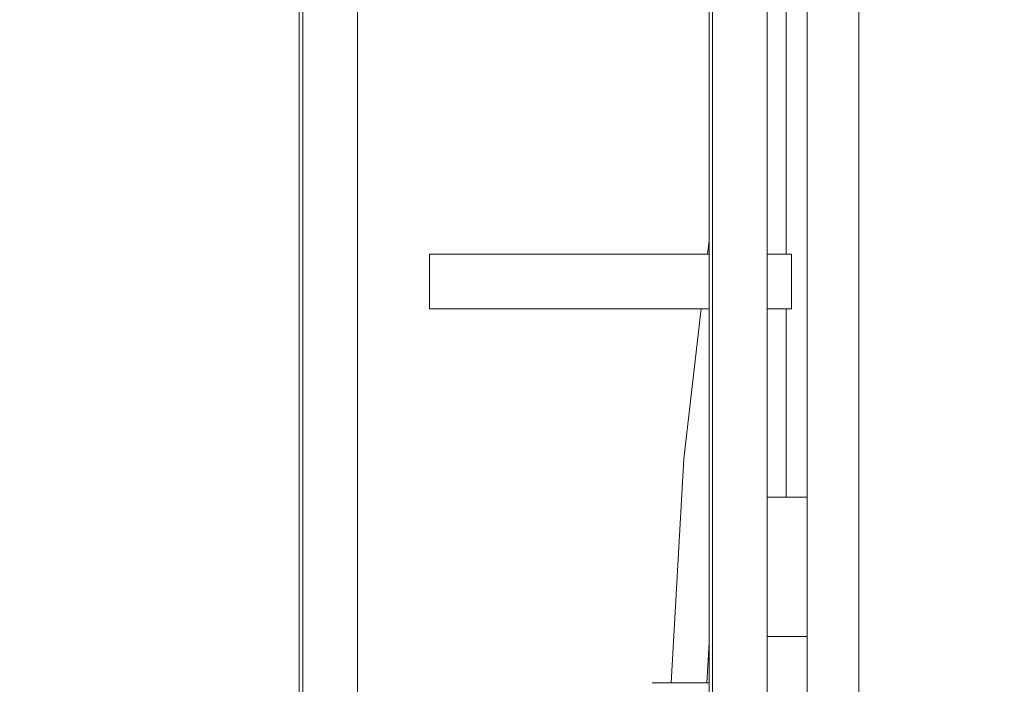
# Model space of a CAD drawing. Header units: millimetres. Extents: x -30280 to 309309, y -17460 to 4378.
# Tile 614 of 656: x 163023 to 163383, y -13698 to -13454. Entities that reach past the tile are written whole.
import ezdxf

# ---------------------------------------------------------------- set-up
doc = ezdxf.new("R2010")
doc.units = ezdxf.units.MM
doc.header["$MEASUREMENT"] = 0
doc.linetypes.add('Wipeout_Contour', pattern=[1000, 0, -1000])
doc.layers.add('P1_PLANTA PRIMERA_4_Nuevo_01 Sanitaris', color=7, linetype='Continuous')
doc.layers.add('P1_PLANTA PRIMERA_4_Nuevo_08_E_Envans secs', color=7, linetype='Continuous')
for name, color, linetype, lineweight in [('P1_PLANTA PRIMERA_4_Nuevo_01 Sanitaris_Pluma_Nº__1', 7, 'Continuous', 5), ('P1_PLANTA PRIMERA_4_Nuevo_01 Sanitaris_Pluma_Nº__75', 7, 'Continuous', 5), ('P1_PLANTA PRIMERA_4_Nuevo_08_E_Envans secs_Pluma_Nº__1', 7, 'Continuous', 5)]:
    doc.layers.add(name, color=color, linetype=linetype, lineweight=lineweight)

msp = doc.modelspace()

# ---------------------------------------------------------------- wipeouts: each hides what was drawn before it
at = {"color": 254, "linetype": 'Wipeout_Contour', "lineweight": 0, "ltscale": 655360.696196}
msp.add_wipeout([(163301.92, -12976.11), (163301.92, -13540.05), (163303.39, -13540.05), (163303.39, -12974.64)], dxfattribs=at).dxf.layer = 'P1_PLANTA PRIMERA_4_Nuevo_01 Sanitaris'
at = {"color": 254, "linetype": 'Wipeout_Contour', "lineweight": 0, "ltscale": 654838.295998}
msp.add_wipeout([(163136.52, -14062.05), (163140.34, -14062.05), (163140.34, -13252.05), (163136.52, -13252.05)], dxfattribs=at).dxf.layer = 'P1_PLANTA PRIMERA_4_Nuevo_01 Sanitaris'
at = {"color": 254, "linetype": 'Wipeout_Contour', "lineweight": 0, "ltscale": 491499.172021}
msp.add_wipeout([(163275.17, -13252.05), (163275.17, -13994.04), (163275.94, -13252.05)], dxfattribs=at).dxf.layer = 'P1_PLANTA PRIMERA_4_Nuevo_01 Sanitaris'
at = {"color": 254, "linetype": 'Wipeout_Contour', "lineweight": 0, "ltscale": 655424.220784}
msp.add_wipeout([(163290.34, -13252.05), (163286.51, -13252.05), (163286.51, -13992.05), (163290.34, -13992.05)], dxfattribs=at).dxf.layer = 'P1_PLANTA PRIMERA_4_Nuevo_01 Sanitaris'
at = {"color": 254, "linetype": 'Wipeout_Contour', "lineweight": 0, "ltscale": 491082.536573}
msp.add_wipeout([(163125.17, -13412.05), (163125.17, -14062.05), (163125.94, -13411.29)], dxfattribs=at).dxf.layer = 'P1_PLANTA PRIMERA_4_Nuevo_01 Sanitaris'
at = {"color": 254, "linetype": 'Wipeout_Contour', "lineweight": 0, "ltscale": 654966.770191}
msp.add_wipeout([(163172.85, -13560.05), (163187.3, -13560.05), (163187.3, -13540.05), (163172.85, -13540.05)], dxfattribs=at).dxf.layer = 'P1_PLANTA PRIMERA_4_Nuevo_01 Sanitaris'
at = {"color": 254, "linetype": 'Wipeout_Contour', "lineweight": 0, "ltscale": 655152.296961}
msp.add_wipeout([(163212.27, -13560.05), (163240.97, -13560.05), (163240.97, -13540.05), (163212.27, -13540.05)], dxfattribs=at).dxf.layer = 'P1_PLANTA PRIMERA_4_Nuevo_01 Sanitaris'

# ---------------------------------------------------------------- next in the draw order: wipeouts: each hides what was drawn before it
at = {"color": 254, "linetype": 'Wipeout_Contour', "lineweight": 0, "ltscale": 654798.126355}
msp.add_wipeout([(163127.26, -14062.05), (163129.44, -14062.05), (163129.44, -13252.05), (163127.26, -13252.05)], dxfattribs=at).dxf.layer = 'P1_PLANTA PRIMERA_4_Nuevo_01 Sanitaris'
at = {"color": 254, "linetype": 'Wipeout_Contour', "lineweight": 0, "ltscale": 654852.375819}
msp.add_wipeout([(163140.34, -14062.05), (163143.58, -14062.05), (163143.58, -13252.05), (163140.34, -13252.05)], dxfattribs=at).dxf.layer = 'P1_PLANTA PRIMERA_4_Nuevo_01 Sanitaris'
at = {"color": 254, "linetype": 'Wipeout_Contour', "lineweight": 0, "ltscale": 491501.240855}
msp.add_wipeout([(163275.94, -13252.05), (163275.94, -13993.89), (163276.49, -13252.05)], dxfattribs=at).dxf.layer = 'P1_PLANTA PRIMERA_4_Nuevo_01 Sanitaris'
at = {"color": 254, "linetype": 'Wipeout_Contour', "lineweight": 0, "ltscale": 655438.300951}
msp.add_wipeout([(163290.34, -13252.05), (163290.34, -13992.05), (163293.58, -13992.05), (163293.58, -13252.05)], dxfattribs=at).dxf.layer = 'P1_PLANTA PRIMERA_4_Nuevo_01 Sanitaris'
at = {"color": 254, "linetype": 'Wipeout_Contour', "lineweight": 0, "ltscale": 655045.342293}
msp.add_wipeout([(163187.3, -13560.05), (163212.27, -13560.05), (163212.27, -13540.05), (163187.3, -13540.05)], dxfattribs=at).dxf.layer = 'P1_PLANTA PRIMERA_4_Nuevo_01 Sanitaris'

# ---------------------------------------------------------------- next in the draw order: wipeouts: each hides what was drawn before it
at = {"color": 254, "linetype": 'Wipeout_Contour', "lineweight": 0, "ltscale": 654808.9364}
msp.add_wipeout([(163129.44, -14062.05), (163132.69, -14062.05), (163132.69, -13252.05), (163129.44, -13252.05)], dxfattribs=at).dxf.layer = 'P1_PLANTA PRIMERA_4_Nuevo_01 Sanitaris'
at = {"color": 254, "linetype": 'Wipeout_Contour', "lineweight": 0, "ltscale": 654863.13804}
msp.add_wipeout([(163143.58, -14062.05), (163145.74, -14062.05), (163145.74, -13252.05), (163143.58, -13252.05)], dxfattribs=at).dxf.layer = 'P1_PLANTA PRIMERA_4_Nuevo_01 Sanitaris'
at = {"color": 254, "linetype": 'Wipeout_Contour', "lineweight": 0, "ltscale": 491503.11615}
msp.add_wipeout([(163276.49, -13252.05), (163276.49, -13994.04), (163277.26, -13252.05)], dxfattribs=at).dxf.layer = 'P1_PLANTA PRIMERA_4_Nuevo_01 Sanitaris'
at = {"color": 254, "linetype": 'Wipeout_Contour', "lineweight": 0, "ltscale": 655449.063436}
msp.add_wipeout([(163293.58, -13252.05), (163293.58, -13992.05), (163295.74, -13992.05), (163295.74, -13252.05)], dxfattribs=at).dxf.layer = 'P1_PLANTA PRIMERA_4_Nuevo_01 Sanitaris'

# ---------------------------------------------------------------- next in the draw order: wipeouts: each hides what was drawn before it
at = {"color": 254, "linetype": 'Wipeout_Contour', "lineweight": 0, "ltscale": 654823.042102}
msp.add_wipeout([(163132.69, -14062.05), (163136.52, -14062.05), (163136.52, -13252.05), (163132.69, -13252.05)], dxfattribs=at).dxf.layer = 'P1_PLANTA PRIMERA_4_Nuevo_01 Sanitaris'
at = {"color": 254, "linetype": 'Wipeout_Contour', "lineweight": 0, "ltscale": 655384.327125}
msp.add_wipeout([(163277.26, -13993.89), (163279.44, -13993.46), (163279.44, -13252.05), (163277.26, -13252.05)], dxfattribs=at).dxf.layer = 'P1_PLANTA PRIMERA_4_Nuevo_01 Sanitaris'
at = {"color": 254, "linetype": 'Wipeout_Contour', "lineweight": 0, "ltscale": 491560.474673}
msp.add_wipeout([(163295.74, -13252.05), (163295.74, -13992.05), (163296.49, -13252.05)], dxfattribs=at).dxf.layer = 'P1_PLANTA PRIMERA_4_Nuevo_01 Sanitaris'
at = {"color": 254, "linetype": 'Wipeout_Contour', "lineweight": 0, "ltscale": 491542.823932}
msp.add_wipeout([(163275.17, -13697.05), (163272.39, -13697.05), (163275.17, -13698.05)], dxfattribs=at).dxf.layer = 'P1_PLANTA PRIMERA_4_Nuevo_01 Sanitaris'

# ---------------------------------------------------------------- next in the draw order: wipeouts: each hides what was drawn before it
at = {"color": 254, "linetype": 'Wipeout_Contour', "lineweight": 0, "ltscale": 655349.965001}
msp.add_wipeout([(163297.89, -12977.58), (163297.89, -13540.05), (163301.92, -13540.05), (163301.92, -12976.11)], dxfattribs=at).dxf.layer = 'P1_PLANTA PRIMERA_4_Nuevo_01 Sanitaris'
at = {"color": 254, "linetype": 'Wipeout_Contour', "lineweight": 0, "ltscale": 819274.884937}
msp.add_wipeout([(163279.44, -13252.05), (163279.44, -13993.46), (163281.4, -13993.07), (163282.69, -13992.81), (163282.69, -13252.05)], dxfattribs=at).dxf.layer = 'P1_PLANTA PRIMERA_4_Nuevo_01 Sanitaris'
at = {"color": 254, "linetype": 'Wipeout_Contour', "lineweight": 0, "ltscale": 655494.61994}
msp.add_wipeout([(163296.49, -13629.05), (163296.49, -13680.05), (163311.08, -13680.05), (163311.08, -13629.05)], dxfattribs=at).dxf.layer = 'P1_PLANTA PRIMERA_4_Nuevo_01 Sanitaris'
at = {"color": 254, "linetype": 'Wipeout_Contour', "lineweight": 0, "ltscale": 491540.12388}
msp.add_wipeout([(163273.46, -13697.05), (163275.17, -13682.36), (163275.17, -13667.13)], dxfattribs=at).dxf.layer = 'P1_PLANTA PRIMERA_4_Nuevo_01 Sanitaris'

# ---------------------------------------------------------------- next in the draw order: wipeouts: each hides what was drawn before it
at = {"color": 254, "linetype": 'Wipeout_Contour', "lineweight": 0, "ltscale": 982995.713904}
msp.add_wipeout([(163292.39, -12979.05), (163292.39, -13231.42), (163296.49, -13252.05), (163296.49, -13540.05), (163297.89, -13540.05), (163297.89, -12977.58)], dxfattribs=at).dxf.layer = 'P1_PLANTA PRIMERA_4_Nuevo_01 Sanitaris'
at = {"color": 254, "linetype": 'Wipeout_Contour', "lineweight": 0, "ltscale": 655409.03146}
msp.add_wipeout([(163282.69, -13992.81), (163286.51, -13992.05), (163286.51, -13252.05), (163282.69, -13252.05)], dxfattribs=at).dxf.layer = 'P1_PLANTA PRIMERA_4_Nuevo_01 Sanitaris'
at = {"color": 254, "linetype": 'Wipeout_Contour', "lineweight": 0, "ltscale": 655470.144925}
msp.add_wipeout([(163301.92, -13629.05), (163303.39, -13629.05), (163303.39, -13560.05), (163301.92, -13560.05)], dxfattribs=at).dxf.layer = 'P1_PLANTA PRIMERA_4_Nuevo_01 Sanitaris'
at = {"color": 254, "linetype": 'Wipeout_Contour', "lineweight": 0, "ltscale": 655379.956498}
msp.add_wipeout([(163271.08, -13697.05), (163273.46, -13697.05), (163275.17, -13667.13), (163275.17, -13625.53)], dxfattribs=at).dxf.layer = 'P1_PLANTA PRIMERA_4_Nuevo_01 Sanitaris'

# ---------------------------------------------------------------- next in the draw order: wipeouts: each hides what was drawn before it
at = {"color": 254, "linetype": 'Wipeout_Contour', "lineweight": 0, "ltscale": 655459.182849}
msp.add_wipeout([(163297.89, -13629.05), (163301.92, -13629.05), (163301.92, -13560.05), (163297.89, -13560.05)], dxfattribs=at).dxf.layer = 'P1_PLANTA PRIMERA_4_Nuevo_01 Sanitaris'
at = {"color": 254, "linetype": 'Wipeout_Contour', "lineweight": 0, "ltscale": 819209.203967}
msp.add_wipeout([(163267.82, -13697.05), (163271.08, -13697.05), (163275.17, -13625.53), (163275.17, -13615.78), (163272.49, -13615.55)], dxfattribs=at).dxf.layer = 'P1_PLANTA PRIMERA_4_Nuevo_01 Sanitaris'

# ---------------------------------------------------------------- next in the draw order: wipeouts: each hides what was drawn before it
at = {"color": 254, "linetype": 'Wipeout_Contour', "lineweight": 0, "ltscale": 655448.373817}
msp.add_wipeout([(163297.89, -13560.05), (163296.49, -13560.05), (163296.49, -13629.05), (163297.89, -13629.05)], dxfattribs=at).dxf.layer = 'P1_PLANTA PRIMERA_4_Nuevo_01 Sanitaris'
at = {"color": 254, "linetype": 'Wipeout_Contour', "lineweight": 0, "ltscale": 819194.897281}
msp.add_wipeout([(163269.25, -13615.27), (163264.57, -13697.05), (163266.39, -13697.05), (163267.82, -13697.05), (163272.49, -13615.55)], dxfattribs=at).dxf.layer = 'P1_PLANTA PRIMERA_4_Nuevo_01 Sanitaris'

# ---------------------------------------------------------------- next in the draw order: wipeouts: each hides what was drawn before it
at = {"color": 254, "linetype": 'Wipeout_Contour', "lineweight": 0, "ltscale": 655435.610229}
msp.add_wipeout([(163298.89, -13540.05), (163296.49, -13540.05), (163296.49, -13560.05), (163298.89, -13560.05)], dxfattribs=at).dxf.layer = 'P1_PLANTA PRIMERA_4_Nuevo_01 Sanitaris'
at = {"color": 254, "linetype": 'Wipeout_Contour', "lineweight": 0, "ltscale": 491520.617355}
msp.add_wipeout([(163272.49, -13615.55), (163275.17, -13615.78), (163275.17, -13592.12)], dxfattribs=at).dxf.layer = 'P1_PLANTA PRIMERA_4_Nuevo_01 Sanitaris'
at = {"color": 254, "linetype": 'Wipeout_Contour', "lineweight": 0, "ltscale": 655343.40507}
msp.add_wipeout([(163262.18, -13697.05), (163264.57, -13697.05), (163269.25, -13615.27), (163266.88, -13615.07)], dxfattribs=at).dxf.layer = 'P1_PLANTA PRIMERA_4_Nuevo_01 Sanitaris'

# ---------------------------------------------------------------- next in the draw order: wipeouts: each hides what was drawn before it
at = {"color": 254, "linetype": 'Wipeout_Contour', "lineweight": 0, "ltscale": 655449.871758}
msp.add_wipeout([(163298.89, -13560.05), (163303.65, -13560.05), (163303.65, -13540.05), (163298.89, -13540.05)], dxfattribs=at).dxf.layer = 'P1_PLANTA PRIMERA_4_Nuevo_01 Sanitaris'
at = {"color": 254, "linetype": 'Wipeout_Contour', "lineweight": 0, "ltscale": 655352.21003}
msp.add_wipeout([(163269.25, -13615.27), (163272.49, -13615.55), (163275.17, -13592.12), (163275.17, -13563.57)], dxfattribs=at).dxf.layer = 'P1_PLANTA PRIMERA_4_Nuevo_01 Sanitaris'

# ---------------------------------------------------------------- next in the draw order: wipeouts: each hides what was drawn before it
at = {"color": 254, "linetype": 'Wipeout_Contour', "lineweight": 0, "ltscale": 655462.827234}
msp.add_wipeout([(163303.65, -13560.05), (163305.39, -13560.05), (163305.39, -13540.05), (163303.65, -13540.05)], dxfattribs=at).dxf.layer = 'P1_PLANTA PRIMERA_4_Nuevo_01 Sanitaris'
at = {"color": 254, "linetype": 'Wipeout_Contour', "lineweight": 0, "ltscale": 819179.144541}
msp.add_wipeout([(163273.18, -13560.05), (163266.88, -13615.07), (163269.25, -13615.27), (163275.17, -13563.57), (163275.17, -13560.05)], dxfattribs=at).dxf.layer = 'P1_PLANTA PRIMERA_4_Nuevo_01 Sanitaris'

# ---------------------------------------------------------------- next in the draw order: wipeouts: each hides what was drawn before it
at = {"color": 254, "linetype": 'Wipeout_Contour', "lineweight": 0, "ltscale": 655258.523454}
msp.add_wipeout([(163240.97, -13560.05), (163265.57, -13560.05), (163265.57, -13540.05), (163240.97, -13540.05)], dxfattribs=at).dxf.layer = 'P1_PLANTA PRIMERA_4_Nuevo_01 Sanitaris'

# ---------------------------------------------------------------- next in the draw order: wipeouts: each hides what was drawn before it
at = {"color": 254, "linetype": 'Wipeout_Contour', "lineweight": 0, "ltscale": 655326.705836}
msp.add_wipeout([(163265.57, -13560.05), (163275.17, -13560.05), (163275.17, -13540.05), (163265.57, -13540.05)], dxfattribs=at).dxf.layer = 'P1_PLANTA PRIMERA_4_Nuevo_01 Sanitaris'

# ---------------------------------------------------------------- next in the draw order: wipeouts: each hides what was drawn before it
at = {"color": 254, "linetype": 'Wipeout_Contour', "lineweight": 0, "ltscale": 37522073.14953981}
msp.add_wipeout([(163329.96, -12475.05), (161204.64, -12475.05), (161204.64, -12800.05), (161222.03, -12800.05), (161222.03, -14920.05), (161484.08, -14920.05), (161485.74, -14907.86), (161486.24, -14905.9), (161486.85, -14904.69), (161487.65, -14903.6), (161488.63, -14902.69), (161489.73, -14901.96), (161490.95, -14901.44), (161492.17, -14901.22), (161493.3, -14900.86), (161494.35, -14900.29), (161495.29, -14899.54), (161496.09, -14898.63), (161496.73, -14897.59), (161497.19, -14896.44), (161497.45, -14895.23), (161497.49, -14242.05), (161459.51, -14242.05), (161435.59, -14241.75), (161395.23, -14234.57), (161356.83, -14220.97), (161339.19, -14211.17), (161332.98, -14207.84), (161319.83, -14197.57), (161308.8, -14185.33), (161300.22, -14171.49), (161294.35, -14156.48), (161291.37, -14140.74), (161291.37, -14132.77), (161278.38, -14132.77), (161278.33, -14129.15), (161279.72, -14121.57), (161282.5, -14114.33), (161286.59, -14107.64), (161291.87, -14101.73), (161298.17, -14096.75), (161301.74, -14094.81), (161303.65, -14093.77), (161307.02, -14091.1), (161309.85, -14087.93), (161311.68, -14084.85), (161316.73, -14075.27), (161317.48, -14072.03), (161839.22, -14072.03), (161840.12, -14075.28), (161845.16, -14084.86), (161847, -14087.95), (161849.82, -14091.12), (161853.2, -14093.78), (161855.11, -14094.82), (161858.68, -14096.76), (161864.97, -14101.74), (161870.25, -14107.66), (161874.34, -14114.34), (161877.12, -14121.58), (161878.52, -14129.16), (161878.49, -14132.64), (161865.48, -14132.77), (161865.48, -14140.75), (161862.5, -14156.49), (161856.63, -14171.5), (161848.05, -14185.34), (161837.02, -14197.58), (161823.87, -14207.85), (161817.66, -14211.17), (161800.02, -14220.97), (161761.62, -14234.57), (161721.27, -14241.75), (161697.36, -14242.05), (161659.39, -14242.05), (161659.39, -14894.27), (161659.69, -14896.44), (161660.15, -14897.59), (161660.79, -14898.63), (161661.59, -14899.54), (161662.53, -14900.29), (161663.58, -14900.86), (161664.71, -14901.22), (161665.94, -14901.44), (161667.15, -14901.96), (161668.26, -14902.69), (161669.23, -14903.6), (161670.03, -14904.69), (161670.65, -14905.9), (161671.05, -14907.2), (161672.8, -14920.05), (163311.08, -14920.05), (163311.08, -14822.05), (163301.2, -14822.05), (163301.2, -14772.05), (162869.31, -14772.05), (162770.83, -14522.05), (162770.83, -14492.05), (162778.74, -14472.05), (162785.74, -14472.05), (162778.74, -14452.05), (163179.73, -14452.05), (163179.74, -14472.05), (163179.76, -14492.05), (163311.08, -14492.05), (163311.08, -14052.05), (163285.13, -14052.05), (163273.65, -14049.77), (163263.92, -14043.26), (163257.41, -14033.53), (163255.13, -14022.05), (163257.41, -14010.57), (163263.92, -14000.84), (163273.65, -13994.34), (163275.17, -13994.03), (163275.17, -13746.05), (163274.39, -13761.05), (163272.89, -13761.05), (163272.89, -13982.05), (163272.02, -13985.31), (163269.64, -13987.69), (163266.39, -13988.57), (163263.14, -13987.69), (163260.76, -13985.31), (163259.89, -13982.05), (163259.89, -13761.05), (163258.39, -13761.05), (163258.39, -13746.05), (163252.39, -13746.05), (163247.92, -13744.85), (163241.87, -13743.62), (163240.39, -13742.84), (163237.12, -13739.57), (163232.73, -13735.82), (163224.47, -13724.02), (163224.47, -13720.08), (163232.73, -13708.29), (163237.12, -13704.53), (163240.39, -13701.27), (163241.87, -13700.48), (163247.92, -13699.25), (163252.39, -13698.05), (163254.39, -13698.05), (163254.39, -13697.05), (163261.31, -13697.05), (163266.01, -13615), (163272.3, -13560.05), (163265.57, -13560.05), (163264.13, -13560.05), (163240.97, -13560.05), (163212.77, -13560.05), (163188.71, -13560.05), (163187.3, -13560.05), (163172.85, -13560.05), (163172.85, -13540.05), (163274.6, -13540.05), (163275.17, -13535.01), (163275.17, -13252.05), (163270.23, -13227.18), (163256.14, -13206.09), (163235.05, -13192), (163210.83, -13187.18), (163186.62, -13192), (163165.53, -13206.09), (163151.44, -13227.18), (163146.49, -13252.05), (163146.49, -14062.05), (163125.17, -14062.05), (163125.17, -13412.05), (163074.68, -13412.05), (163065.41, -13411.14), (163056.02, -13408.29), (163047.37, -13403.67), (163039.78, -13397.44), (163033.56, -13389.86), (163028.94, -13381.2), (163026.09, -13371.82), (163025.17, -13362.54), (162932.54, -13362.05), (162932.54, -13262.05), (163025.17, -13262.05), (163025.17, -13252.05), (163045.17, -13252.05), (163045.17, -13262.05), (163082.67, -13262.05), (163082.67, -13362.05), (163045.22, -13362.05), (163045.8, -13367.89), (163047.5, -13373.51), (163050.27, -13378.69), (163054, -13383.23), (163058.53, -13386.96), (163063.71, -13389.72), (163069.33, -13391.43), (163075.67, -13392.05), (163125.17, -13392.05), (163125.17, -13252.05), (163131.64, -13219.52), (163150.07, -13191.95), (163177.65, -13173.52), (163210.17, -13167.05), (163211.49, -13167.05), (163244.02, -13173.52), (163271.6, -13191.95), (163281.39, -13206.6), (163281.39, -12974.64), (163276.8, -12970.05), (163274.39, -12961.05), (163276.8, -12952.05), (163278.17, -12950.68), (163276.23, -12946.52), (163273.97, -12947.57), (163231.19, -12861.86), (163212.22, -12829.57), (163210.86, -12830.31), (163208, -12826.22), (163205.54, -12827.94), (163153.92, -12754.21), (163156.37, -12752.49), (163153.51, -12748.4), (163175.62, -12732.91), (163192.01, -12745.85), (163226.42, -12795), (163233.01, -12814.69), (163232.1, -12815.44), (163233.33, -12817.62), (163251.92, -12851.67), (163281.39, -12912.46), (163281.39, -12723.05), (163329.96, -12723.05)], dxfattribs=at).dxf.layer = 'P1_PLANTA PRIMERA_4_Nuevo_08_E_Envans secs'

# ---------------------------------------------------------------- next in the draw order: linework, layer by layer
at = {"layer": 'P1_PLANTA PRIMERA_4_Nuevo_01 Sanitaris_Pluma_Nº__1', "color": 7, "linetype": 'Continuous', "lineweight": 5}
for p, q in [((163126.49, -14062.05), (163126.49, -13252.05)), ((163146.49, -14062.05), (163146.49, -13252.05)), ((163275.17, -13994.04), (163275.17, -13252.05)), ((163276.49, -13994.04), (163276.49, -13252.05)), ((163125.17, -14062.05), (163125.17, -13412.05))]:
    msp.add_line(p, q, dxfattribs=at)
at = {"layer": 'P1_PLANTA PRIMERA_4_Nuevo_01 Sanitaris_Pluma_Nº__75', "color": 7, "linetype": 'Continuous', "lineweight": 5}
for p, q in [((163274.6, -13540.05), (163275.17, -13535.01)), ((163172.85, -13560.05), (163172.85, -13540.05)), ((163187.3, -13540.05), (163172.85, -13540.05)), ((163212.27, -13540.05), (163187.3, -13540.05)), ((163240.97, -13540.05), (163212.27, -13540.05)), ((163265.57, -13540.05), (163240.97, -13540.05)), ((163275.17, -13540.05), (163265.57, -13540.05)), ((163298.89, -13540.05), (163296.49, -13540.05)), ((163187.3, -13560.05), (163172.85, -13560.05)), ((163212.27, -13560.05), (163187.3, -13560.05)), ((163240.97, -13560.05), (163212.27, -13560.05)), ((163265.57, -13560.05), (163240.97, -13560.05)), ((163275.17, -13560.05), (163265.57, -13560.05)), ((163266.01, -13615), (163272.3, -13560.05)), ((163298.89, -13560.05), (163296.49, -13560.05)), ((163261.31, -13697.05), (163266.01, -13615)), ((163274.33, -13697.05), (163275.17, -13682.36)), ((163256, -13697.05), (163254.39, -13697.05)), ((163254.39, -13697.05), (163254.39, -13697.05)), ((163260.39, -13697.05), (163256, -13697.05)), ((163266.39, -13697.05), (163260.39, -13697.05)), ((163272.39, -13697.05), (163266.39, -13697.05)), ((163275.17, -13697.05), (163272.39, -13697.05))]:
    msp.add_line(p, q, dxfattribs=at)

# ---------------------------------------------------------------- next in the draw order: wipeouts: each hides what was drawn before it
at = {"color": 254, "linetype": 'Wipeout_Contour', "lineweight": 0, "ltscale": 1310930.79050958}
msp.add_wipeout([(163303.39, -13448.84), (163303.39, -13540.05), (163305.39, -13540.05), (163305.39, -13560.05), (163303.39, -13560.05), (163303.39, -13629.05), (163311.08, -13629.05), (163311.08, -13410.46)], dxfattribs=at).dxf.layer = 'P1_PLANTA PRIMERA_4_Nuevo_08_E_Envans secs'
at = {"color": 254, "linetype": 'Wipeout_Contour', "lineweight": 0, "ltscale": 819390.442306}
msp.add_wipeout([(163311.08, -13680.05), (163296.49, -13680.05), (163296.49, -13705.6), (163309.39, -13705.6), (163311.08, -13704.44)], dxfattribs=at).dxf.layer = 'P1_PLANTA PRIMERA_4_Nuevo_08_E_Envans secs'

# ---------------------------------------------------------------- next in the draw order: linework, layer by layer
at = {"layer": 'P1_PLANTA PRIMERA_4_Nuevo_01 Sanitaris_Pluma_Nº__1', "color": 7, "linetype": 'Continuous', "lineweight": 5}
msp.add_line((163296.49, -13992.05), (163296.49, -13252.05), dxfattribs=at)
at = {"layer": 'P1_PLANTA PRIMERA_4_Nuevo_01 Sanitaris_Pluma_Nº__75', "color": 7, "linetype": 'Continuous', "lineweight": 5}
for p, q in [((163303.39, -13540.05), (163303.39, -12974.64)), ((163303.65, -13540.05), (163298.89, -13540.05)), ((163305.39, -13540.05), (163303.65, -13540.05)), ((163305.39, -13560.05), (163305.39, -13540.05)), ((163303.65, -13560.05), (163298.89, -13560.05)), ((163303.39, -13629.05), (163303.39, -13560.05)), ((163305.39, -13560.05), (163303.65, -13560.05))]:
    msp.add_line(p, q, dxfattribs=at)

# ---------------------------------------------------------------- next in the draw order: wipeouts: each hides what was drawn before it
at = {"color": 254, "linetype": 'Wipeout_Contour', "lineweight": 0, "ltscale": 819487.064447}
msp.add_wipeout([(163311.08, -14920.05), (163330.08, -14920.05), (163330.08, -12862.05), (163329.96, -12850.05), (163311.08, -12850.05)], dxfattribs=at).dxf.layer = 'P1_PLANTA PRIMERA_4_Nuevo_08_E_Envans secs'

# ---------------------------------------------------------------- next in the draw order: linework, layer by layer
at = {"layer": 'P1_PLANTA PRIMERA_4_Nuevo_01 Sanitaris_Pluma_Nº__75', "color": 7, "linetype": 'Continuous', "lineweight": 5}
for p, q in [((163311.08, -13629.05), (163296.49, -13629.05)), ((163311.08, -13680.05), (163296.49, -13680.05))]:
    msp.add_line(p, q, dxfattribs=at)
at = {"layer": 'P1_PLANTA PRIMERA_4_Nuevo_08_E_Envans secs_Pluma_Nº__1', "color": 7, "linetype": 'Continuous', "lineweight": 5}
msp.add_line((163311.08, -14920.05), (163311.08, -12850.05), dxfattribs=at)

# ---------------------------------------------------------------- next in the draw order: wipeouts: each hides what was drawn before it
at = {"color": 254, "linetype": 'Wipeout_Contour', "lineweight": 0, "ltscale": 983902.586017}
msp.add_wipeout([(163330.08, -12862.05), (163330.08, -14920.05), (163331.13, -14920.05), (163331.13, -14922.05), (163423.96, -14922.05), (163423.96, -12862.05)], dxfattribs=at).dxf.layer = 'P1_PLANTA PRIMERA_4_Nuevo_08_E_Envans secs'

# ---------------------------------------------------------------- next in the draw order: linework, layer by layer
at = {"layer": 'P1_PLANTA PRIMERA_4_Nuevo_08_E_Envans secs_Pluma_Nº__1', "color": 7, "linetype": 'Continuous', "lineweight": 5}
msp.add_line((163330.08, -14920.05), (163330.08, -12862.05), dxfattribs=at)

doc.saveas('drawing.dxf')
